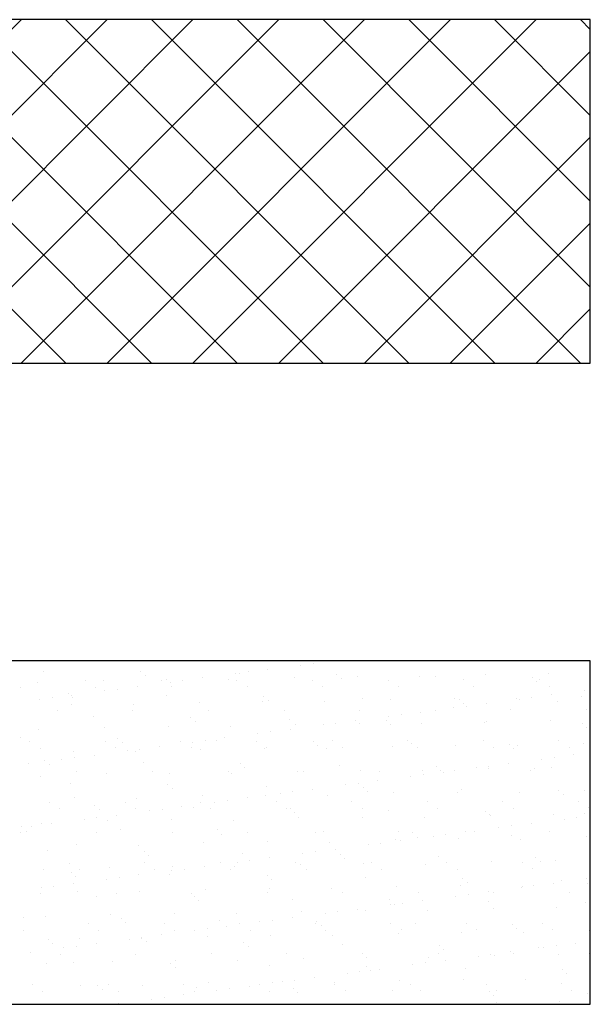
# Model space of a CAD drawing. Header units: millimetres. Extents: x -7023 to 53801, y 9849 to 33561.
# Tile 293 of 537: x 9531 to 9591, y 28863 to 28966. Entities that reach past the tile are written whole.
import ezdxf

# ---------------------------------------------------------------- set-up
doc = ezdxf.new("R2010")
doc.units = ezdxf.units.MM
doc.layers.add('.IE_podklad', color=252, linetype='Continuous')

msp = doc.modelspace()

# ---------------------------------------------------------------- linework, layer by layer
at = {"layer": '.IE_podklad'}
for p, q in [((9590.63, 28966.44), (9471.12, 28966.44)), ((9495.16, 28930.5), (9531.09, 28966.44)), ((9535.73, 28930.5), (9499.8, 28966.44)), ((9504.14, 28930.5), (9540.07, 28966.44)), ((9544.71, 28930.5), (9508.78, 28966.44)), ((9513.12, 28930.5), (9549.05, 28966.44)), ((9553.69, 28930.5), (9517.76, 28966.44)), ((9522.1, 28930.5), (9558.03, 28966.44)), ((9562.67, 28930.5), (9526.74, 28966.44)), ((9531.08, 28930.5), (9567.01, 28966.44)), ((9571.65, 28930.5), (9535.72, 28966.44)), ((9540.06, 28930.5), (9575.99, 28966.44)), ((9580.63, 28930.5), (9544.7, 28966.44)), ((9549.04, 28930.5), (9584.97, 28966.44)), ((9589.61, 28930.5), (9553.68, 28966.44)), ((9590.63, 28938.47), (9562.66, 28966.44)), ((9590.63, 28947.45), (9571.64, 28966.44)), ((9590.63, 28956.43), (9580.62, 28966.44)), ((9590.63, 28965.41), (9589.6, 28966.44)), ((9590.63, 28930.5), (9590.63, 28966.44)), ((9558.02, 28930.5), (9590.63, 28963.12)), ((9567, 28930.5), (9590.63, 28954.14)), ((9575.98, 28930.5), (9590.63, 28945.16)), ((9584.96, 28930.5), (9590.63, 28936.18)), ((9471.12, 28930.5), (9590.63, 28930.5)), ((9590.63, 28899.38), (9471.12, 28899.38)), ((9556.89, 28898.48), (9556.89, 28898.48)), ((9560.34, 28898.93), (9560.34, 28898.93)), ((9561.66, 28899.11), (9561.66, 28899.11)), ((9590.63, 28863.45), (9590.63, 28899.38)), ((9533.45, 28898.31), (9533.45, 28898.31)), ((9543.61, 28898.23), (9543.61, 28898.23)), ((9544.08, 28897.8), (9544.08, 28897.8)), ((9546.28, 28897.42), (9546.28, 28897.42)), ((9550.05, 28897.58), (9550.05, 28897.58)), ((9553.5, 28898.03), (9553.5, 28898.03)), ((9553.92, 28898), (9553.92, 28898)), ((9554.83, 28898.21), (9554.83, 28898.21)), ((9559.64, 28897.64), (9559.64, 28897.64)), ((9564.09, 28897.91), (9564.09, 28897.91)), ((9564.56, 28897.49), (9564.56, 28897.49)), ((9566.29, 28897.73), (9566.29, 28897.73)), ((9572.79, 28897.69), (9572.79, 28897.69)), ((9574.4, 28897.69), (9574.4, 28897.69)), ((9579.65, 28897.94), (9579.65, 28897.94)), ((9584.57, 28897.6), (9584.57, 28897.6)), ((9586.3, 28898.03), (9586.3, 28898.03)), ((9530.99, 28896.61), (9530.99, 28896.61)), ((9532.77, 28897.09), (9532.77, 28897.09)), ((9537.83, 28897.31), (9537.83, 28897.31)), ((9538.9, 28896.62), (9538.9, 28896.62)), ((9539.64, 28897.34), (9539.64, 28897.34)), ((9541.15, 28896.41), (9541.15, 28896.41)), ((9543.22, 28896.68), (9543.22, 28896.68)), ((9545.74, 28897.32), (9545.74, 28897.32)), ((9546.67, 28897.13), (9546.67, 28897.13)), ((9546.81, 28896.64), (9546.81, 28896.64)), ((9547.99, 28897.31), (9547.99, 28897.31)), ((9552.78, 28897.39), (9552.78, 28897.39)), ((9553.65, 28897.34), (9553.65, 28897.34)), ((9554.72, 28896.65), (9554.72, 28896.65)), ((9561.56, 28897.35), (9561.56, 28897.35)), ((9562.63, 28896.67), (9562.63, 28896.67)), ((9569.47, 28897.36), (9569.47, 28897.36)), ((9570.54, 28896.68), (9570.54, 28896.68)), ((9577.38, 28897.38), (9577.38, 28897.38)), ((9578.45, 28896.7), (9578.45, 28896.7)), ((9585.03, 28897.17), (9585.03, 28897.17)), ((9585.29, 28897.39), (9585.29, 28897.39)), ((9586.36, 28896.71), (9586.36, 28896.71)), ((9534.31, 28895.51), (9534.31, 28895.51)), ((9535.98, 28896), (9535.98, 28896)), ((9536.38, 28895.78), (9536.38, 28895.78)), ((9536.44, 28895.57), (9536.44, 28895.57)), ((9539.83, 28896.23), (9539.83, 28896.23)), ((9546.29, 28895.77), (9546.29, 28895.77)), ((9556.45, 28895.68), (9556.45, 28895.68)), ((9566.77, 28895.46), (9566.77, 28895.46)), ((9576.37, 28895.43), (9576.37, 28895.43)), ((9576.93, 28895.37), (9576.93, 28895.37)), ((9582.87, 28895.4), (9582.87, 28895.4)), ((9583.19, 28895.37), (9583.19, 28895.37)), ((9584.52, 28895.54), (9584.52, 28895.54)), ((9586.58, 28895.81), (9586.58, 28895.81)), ((9589.73, 28895.64), (9589.73, 28895.64)), ((9590.03, 28896.27), (9590.03, 28896.27)), ((9532.99, 28895.33), (9532.99, 28895.33)), ((9536.36, 28894.83), (9536.36, 28894.83)), ((9542.86, 28894.8), (9542.86, 28894.8)), ((9549.72, 28895.04), (9549.72, 28895.04)), ((9556.37, 28895.13), (9556.37, 28895.13)), ((9556.92, 28895.26), (9556.92, 28895.26)), ((9562.86, 28895.1), (9562.86, 28895.1)), ((9569.72, 28895.34), (9569.72, 28895.34)), ((9576.36, 28894.47), (9576.36, 28894.47)), ((9577.4, 28894.94), (9577.4, 28894.94)), ((9577.68, 28894.64), (9577.68, 28894.64)), ((9579.74, 28894.91), (9579.74, 28894.91)), ((9587.24, 28895.15), (9587.24, 28895.15)), ((9534.85, 28894.15), (9534.85, 28894.15)), ((9538.65, 28893.54), (9538.65, 28893.54)), ((9542.76, 28894.17), (9542.76, 28894.17)), ((9548.82, 28893.46), (9548.82, 28893.46)), ((9550.67, 28894.18), (9550.67, 28894.18)), ((9558.58, 28894.2), (9558.58, 28894.2)), ((9566.49, 28894.21), (9566.49, 28894.21)), ((9569.52, 28893.57), (9569.52, 28893.57)), ((9570.84, 28893.74), (9570.84, 28893.74)), ((9572.91, 28894.01), (9572.91, 28894.01)), ((9574.4, 28894.23), (9574.4, 28894.23)), ((9582.31, 28894.24), (9582.31, 28894.24)), ((9590.22, 28894.25), (9590.22, 28894.25)), ((9539.8, 28892.45), (9539.8, 28892.45)), ((9546.44, 28892.53), (9546.44, 28892.53)), ((9549.29, 28893.03), (9549.29, 28893.03)), ((9552.94, 28892.5), (9552.94, 28892.5)), ((9559.13, 28893.23), (9559.13, 28893.23)), ((9559.8, 28892.75), (9559.8, 28892.75)), ((9562.68, 28892.67), (9562.68, 28892.67)), ((9564, 28892.84), (9564, 28892.84)), ((9566.07, 28893.11), (9566.07, 28893.11)), ((9566.45, 28892.83), (9566.45, 28892.83)), ((9569.29, 28893.14), (9569.29, 28893.14)), ((9569.76, 28892.71), (9569.76, 28892.71)), ((9572.95, 28892.8), (9572.95, 28892.8)), ((9579.61, 28892.92), (9579.61, 28892.92)), ((9579.81, 28893.05), (9579.81, 28893.05)), ((9586.46, 28893.13), (9586.46, 28893.13)), ((9589.77, 28892.83), (9589.77, 28892.83)), ((9590.24, 28892.4), (9590.24, 28892.4)), ((9531.02, 28891.31), (9531.02, 28891.31)), ((9532.93, 28892.2), (9532.93, 28892.2)), ((9552.39, 28891.31), (9552.39, 28891.31)), ((9555.84, 28891.77), (9555.84, 28891.77)), ((9557.17, 28891.94), (9557.17, 28891.94)), ((9559.23, 28892.21), (9559.23, 28892.21)), ((9531.98, 28890.93), (9531.98, 28890.93)), ((9533.05, 28890.25), (9533.05, 28890.25)), ((9539.88, 28890.95), (9539.88, 28890.95)), ((9540.96, 28890.26), (9540.96, 28890.26)), ((9541.18, 28891.23), (9541.18, 28891.23)), ((9541.65, 28890.8), (9541.65, 28890.8)), ((9545.56, 28890.41), (9545.56, 28890.41)), ((9547.79, 28890.96), (9547.79, 28890.96)), ((9548.87, 28890.28), (9548.87, 28890.28)), ((9549.01, 28890.87), (9549.01, 28890.87)), ((9550.33, 28891.04), (9550.33, 28891.04)), ((9551.49, 28891), (9551.49, 28891)), ((9555.7, 28890.98), (9555.7, 28890.98)), ((9556.53, 28890.23), (9556.53, 28890.23)), ((9556.78, 28890.29), (9556.78, 28890.29)), ((9561.66, 28890.91), (9561.66, 28890.91)), ((9562.13, 28890.49), (9562.13, 28890.49)), ((9563.61, 28890.99), (9563.61, 28890.99)), ((9564.69, 28890.31), (9564.69, 28890.31)), ((9569.88, 28890.45), (9569.88, 28890.45)), ((9571.52, 28891), (9571.52, 28891)), ((9571.97, 28890.69), (9571.97, 28890.69)), ((9572.6, 28890.32), (9572.6, 28890.32)), ((9576.53, 28890.53), (9576.53, 28890.53)), ((9579.43, 28891.02), (9579.43, 28891.02)), ((9580.51, 28890.34), (9580.51, 28890.34)), ((9582.14, 28890.6), (9582.14, 28890.6)), ((9583.03, 28890.5), (9583.03, 28890.5)), ((9587.34, 28891.03), (9587.34, 28891.03)), ((9588.42, 28890.35), (9588.42, 28890.35)), ((9589.89, 28890.75), (9589.89, 28890.75)), ((9536.52, 28889.93), (9536.52, 28889.93)), ((9536.66, 28889.24), (9536.66, 28889.24)), ((9538.72, 28889.51), (9538.72, 28889.51)), ((9542.17, 28889.97), (9542.17, 28889.97)), ((9543.02, 28889.9), (9543.02, 28889.9)), ((9543.49, 28890.14), (9543.49, 28890.14)), ((9549.88, 28890.15), (9549.88, 28890.15)), ((9563.02, 28890.2), (9563.02, 28890.2)), ((9582.6, 28890.17), (9582.6, 28890.17)), ((9586.86, 28889.27), (9586.86, 28889.27)), ((9588.92, 28889.54), (9588.92, 28889.54)), ((9531.88, 28888.61), (9531.88, 28888.61)), ((9533.55, 28889), (9533.55, 28889)), ((9534.01, 28888.57), (9534.01, 28888.57)), ((9535.33, 28889.07), (9535.33, 28889.07)), ((9543.86, 28888.77), (9543.86, 28888.77)), ((9554.02, 28888.68), (9554.02, 28888.68)), ((9554.49, 28888.26), (9554.49, 28888.26)), ((9564.34, 28888.46), (9564.34, 28888.46)), ((9574.5, 28888.37), (9574.5, 28888.37)), ((9578.7, 28888.2), (9578.7, 28888.2)), ((9579.97, 28888.15), (9579.97, 28888.15)), ((9580.02, 28888.37), (9580.02, 28888.37)), ((9582.09, 28888.64), (9582.09, 28888.64)), ((9585.54, 28889.1), (9585.54, 28889.1)), ((9586.62, 28888.24), (9586.62, 28888.24)), ((9533.09, 28887.3), (9533.09, 28887.3)), ((9536.9, 28887.79), (9536.9, 28887.79)), ((9539.96, 28887.55), (9539.96, 28887.55)), ((9544.81, 28887.81), (9544.81, 28887.81)), ((9546.6, 28887.64), (9546.6, 28887.64)), ((9552.72, 28887.82), (9552.72, 28887.82)), ((9553.1, 28887.6), (9553.1, 28887.6)), ((9559.96, 28887.85), (9559.96, 28887.85)), ((9560.63, 28887.84), (9560.63, 28887.84)), ((9566.61, 28887.94), (9566.61, 28887.94)), ((9568.54, 28887.85), (9568.54, 28887.85)), ((9571.86, 28887.3), (9571.86, 28887.3)), ((9573.11, 28887.91), (9573.11, 28887.91)), ((9573.18, 28887.47), (9573.18, 28887.47)), ((9574.97, 28887.94), (9574.97, 28887.94)), ((9575.25, 28887.74), (9575.25, 28887.74)), ((9576.45, 28887.87), (9576.45, 28887.87)), ((9584.36, 28887.88), (9584.36, 28887.88)), ((9584.81, 28888.15), (9584.81, 28888.15)), ((9536.22, 28886.54), (9536.22, 28886.54)), ((9546.39, 28886.46), (9546.39, 28886.46)), ((9556.7, 28886.23), (9556.7, 28886.23)), ((9565.02, 28886.4), (9565.02, 28886.4)), ((9566.35, 28886.57), (9566.35, 28886.57)), ((9566.86, 28886.14), (9566.86, 28886.14)), ((9568.41, 28886.84), (9568.41, 28886.84)), ((9546.86, 28886.03), (9546.86, 28886.03)), ((9550.04, 28885.25), (9550.04, 28885.25)), ((9556.69, 28885.34), (9556.69, 28885.34)), ((9558.19, 28885.5), (9558.19, 28885.5)), ((9559.51, 28885.67), (9559.51, 28885.67)), ((9561.57, 28885.94), (9561.57, 28885.94)), ((9563.18, 28885.31), (9563.18, 28885.31)), ((9567.33, 28885.71), (9567.33, 28885.71)), ((9570.04, 28885.56), (9570.04, 28885.56)), ((9576.69, 28885.64), (9576.69, 28885.64)), ((9577.18, 28885.92), (9577.18, 28885.92)), ((9583.19, 28885.61), (9583.19, 28885.61)), ((9587.34, 28885.83), (9587.34, 28885.83)), ((9587.81, 28885.4), (9587.81, 28885.4)), ((9590.05, 28885.86), (9590.05, 28885.86)), ((9534.03, 28884.57), (9534.03, 28884.57)), ((9536.68, 28885.04), (9536.68, 28885.04)), ((9538.75, 28884.23), (9538.75, 28884.23)), ((9541.94, 28884.59), (9541.94, 28884.59)), ((9543.18, 28885.01), (9543.18, 28885.01)), ((9547.9, 28884.14), (9547.9, 28884.14)), ((9549.85, 28884.6), (9549.85, 28884.6)), ((9551.35, 28884.6), (9551.35, 28884.6)), ((9552.67, 28884.77), (9552.67, 28884.77)), ((9554.74, 28885.04), (9554.74, 28885.04)), ((9557.76, 28884.62), (9557.76, 28884.62)), ((9565.67, 28884.63), (9565.67, 28884.63)), ((9573.58, 28884.64), (9573.58, 28884.64)), ((9581.49, 28884.66), (9581.49, 28884.66)), ((9589.4, 28884.67), (9589.4, 28884.67)), ((9535.1, 28883.89), (9535.1, 28883.89)), ((9539.22, 28883.8), (9539.22, 28883.8)), ((9541.06, 28883.24), (9541.06, 28883.24)), ((9543.01, 28883.9), (9543.01, 28883.9)), ((9544.51, 28883.7), (9544.51, 28883.7)), ((9545.83, 28883.87), (9545.83, 28883.87)), ((9549.07, 28884), (9549.07, 28884)), ((9550.92, 28883.92), (9550.92, 28883.92)), ((9558.83, 28883.93), (9558.83, 28883.93)), ((9559.23, 28883.91), (9559.23, 28883.91)), ((9559.7, 28883.49), (9559.7, 28883.49)), ((9566.74, 28883.95), (9566.74, 28883.95)), ((9566.77, 28883.04), (9566.77, 28883.04)), ((9569.54, 28883.69), (9569.54, 28883.69)), ((9573.27, 28883.01), (9573.27, 28883.01)), ((9574.65, 28883.96), (9574.65, 28883.96)), ((9579.71, 28883.6), (9579.71, 28883.6)), ((9580.13, 28883.26), (9580.13, 28883.26)), ((9580.17, 28883.17), (9580.17, 28883.17)), ((9582.56, 28883.98), (9582.56, 28883.98)), ((9586.78, 28883.34), (9586.78, 28883.34)), ((9589.2, 28883), (9589.2, 28883)), ((9590.02, 28883.38), (9590.02, 28883.38)), ((9590.47, 28883.99), (9590.47, 28883.99)), ((9531.12, 28882), (9531.12, 28882)), ((9532.16, 28882.07), (9532.16, 28882.07)), ((9533.25, 28882.41), (9533.25, 28882.41)), ((9534.23, 28882.34), (9534.23, 28882.34)), ((9537.68, 28882.8), (9537.68, 28882.8)), ((9539, 28882.97), (9539, 28882.97)), ((9540.12, 28882.66), (9540.12, 28882.66)), ((9546.76, 28882.74), (9546.76, 28882.74)), ((9553.26, 28882.71), (9553.26, 28882.71)), ((9560.12, 28882.96), (9560.12, 28882.96)), ((9582.36, 28882.1), (9582.36, 28882.1)), ((9584.43, 28882.38), (9584.43, 28882.38)), ((9587.88, 28882.83), (9587.88, 28882.83)), ((9531.04, 28881.42), (9531.04, 28881.42)), ((9531.58, 28881.57), (9531.58, 28881.57)), ((9538.95, 28881.43), (9538.95, 28881.43)), ((9541.43, 28881.77), (9541.43, 28881.77)), ((9546.86, 28881.45), (9546.86, 28881.45)), ((9551.59, 28881.69), (9551.59, 28881.69)), ((9552.06, 28881.26), (9552.06, 28881.26)), ((9554.77, 28881.46), (9554.77, 28881.46)), ((9561.91, 28881.46), (9561.91, 28881.46)), ((9562.68, 28881.48), (9562.68, 28881.48)), ((9570.59, 28881.49), (9570.59, 28881.49)), ((9572.07, 28881.37), (9572.07, 28881.37)), ((9572.54, 28880.94), (9572.54, 28880.94)), ((9574.2, 28881.03), (9574.2, 28881.03)), ((9575.52, 28881.2), (9575.52, 28881.2)), ((9577.59, 28881.48), (9577.59, 28881.48)), ((9578.5, 28881.5), (9578.5, 28881.5)), ((9581.04, 28881.93), (9581.04, 28881.93)), ((9582.38, 28881.15), (9582.38, 28881.15)), ((9586.41, 28881.52), (9586.41, 28881.52)), ((9590.21, 28880.96), (9590.21, 28880.96)), ((9536.84, 28880.14), (9536.84, 28880.14)), ((9543.34, 28880.11), (9543.34, 28880.11)), ((9550.2, 28880.36), (9550.2, 28880.36)), ((9556.85, 28880.45), (9556.85, 28880.45)), ((9563.34, 28880.41), (9563.34, 28880.41)), ((9567.37, 28880.13), (9567.37, 28880.13)), ((9568.69, 28880.3), (9568.69, 28880.3)), ((9570.2, 28880.66), (9570.2, 28880.66)), ((9570.75, 28880.58), (9570.75, 28880.58)), ((9576.85, 28880.75), (9576.85, 28880.75)), ((9583.35, 28880.71), (9583.35, 28880.71)), ((9533.79, 28879.54), (9533.79, 28879.54)), ((9543.96, 28879.46), (9543.96, 28879.46)), ((9544.43, 28879.03), (9544.43, 28879.03)), ((9554.27, 28879.23), (9554.27, 28879.23)), ((9560.53, 28879.23), (9560.53, 28879.23)), ((9561.85, 28879.4), (9561.85, 28879.4)), ((9563.92, 28879.68), (9563.92, 28879.68)), ((9564.44, 28879.14), (9564.44, 28879.14)), ((9574.75, 28878.92), (9574.75, 28878.92)), ((9536.08, 28878.21), (9536.08, 28878.21)), ((9543.99, 28878.23), (9543.99, 28878.23)), ((9550.24, 28877.88), (9550.24, 28877.88)), ((9551.9, 28878.24), (9551.9, 28878.24)), ((9553.69, 28878.33), (9553.69, 28878.33)), ((9555.01, 28878.5), (9555.01, 28878.5)), ((9557.08, 28878.78), (9557.08, 28878.78)), ((9559.81, 28878.25), (9559.81, 28878.25)), ((9560.28, 28878.06), (9560.28, 28878.06)), ((9564.9, 28878.71), (9564.9, 28878.71)), ((9566.93, 28878.15), (9566.93, 28878.15)), ((9567.72, 28878.27), (9567.72, 28878.27)), ((9573.43, 28878.12), (9573.43, 28878.12)), ((9575.63, 28878.28), (9575.63, 28878.28)), ((9580.29, 28878.36), (9580.29, 28878.36)), ((9583.54, 28878.3), (9583.54, 28878.3)), ((9584.91, 28878.83), (9584.91, 28878.83)), ((9585.38, 28878.4), (9585.38, 28878.4)), ((9586.94, 28878.45), (9586.94, 28878.45)), ((9533.41, 28877.52), (9533.41, 28877.52)), ((9536.32, 28877.23), (9536.32, 28877.23)), ((9537.15, 28877.53), (9537.15, 28877.53)), ((9540.28, 28877.76), (9540.28, 28877.76)), ((9543.4, 28876.98), (9543.4, 28876.98)), ((9545.06, 28877.54), (9545.06, 28877.54)), ((9546.64, 28877), (9546.64, 28877)), ((9546.85, 28877.43), (9546.85, 28877.43)), ((9546.92, 28877.85), (9546.92, 28877.85)), ((9548.18, 28877.6), (9548.18, 28877.6)), ((9552.97, 28877.56), (9552.97, 28877.56)), ((9553.42, 28877.82), (9553.42, 28877.82)), ((9556.8, 28876.91), (9556.8, 28876.91)), ((9560.88, 28877.57), (9560.88, 28877.57)), ((9568.79, 28877.59), (9568.79, 28877.59)), ((9576.7, 28877.6), (9576.7, 28877.6)), ((9584.61, 28877.62), (9584.61, 28877.62)), ((9534.5, 28875.8), (9534.5, 28875.8)), ((9536.57, 28876.08), (9536.57, 28876.08)), ((9536.79, 28876.8), (9536.79, 28876.8)), ((9540.02, 28876.53), (9540.02, 28876.53)), ((9541.34, 28876.7), (9541.34, 28876.7)), ((9557.27, 28876.49), (9557.27, 28876.49)), ((9567.11, 28876.69), (9567.11, 28876.69)), ((9577.01, 28875.85), (9577.01, 28875.85)), ((9577.28, 28876.6), (9577.28, 28876.6)), ((9577.74, 28876.17), (9577.74, 28876.17)), ((9583.51, 28875.82), (9583.51, 28875.82)), ((9584.7, 28875.84), (9584.7, 28875.84)), ((9586.77, 28876.11), (9586.77, 28876.11)), ((9587.59, 28876.38), (9587.59, 28876.38)), ((9590.22, 28876.56), (9590.22, 28876.56)), ((9590.37, 28876.07), (9590.37, 28876.07)), ((9533.09, 28875.06), (9533.09, 28875.06)), ((9533.18, 28875.63), (9533.18, 28875.63)), ((9537, 28875.25), (9537, 28875.25)), ((9539, 28874.77), (9539, 28874.77)), ((9541, 28875.07), (9541, 28875.07)), ((9543.5, 28875.22), (9543.5, 28875.22)), ((9548.91, 28875.09), (9548.91, 28875.09)), ((9550.36, 28875.47), (9550.36, 28875.47)), ((9556.82, 28875.1), (9556.82, 28875.1)), ((9557.01, 28875.55), (9557.01, 28875.55)), ((9563.5, 28875.52), (9563.5, 28875.52)), ((9564.73, 28875.12), (9564.73, 28875.12)), ((9570.36, 28875.77), (9570.36, 28875.77)), ((9572.64, 28875.13), (9572.64, 28875.13)), ((9576.54, 28874.76), (9576.54, 28874.76)), ((9577.87, 28874.94), (9577.87, 28874.94)), ((9579.93, 28875.21), (9579.93, 28875.21)), ((9580.55, 28875.14), (9580.55, 28875.14)), ((9583.38, 28875.66), (9583.38, 28875.66)), ((9588.46, 28875.16), (9588.46, 28875.16)), ((9549.16, 28874.69), (9549.16, 28874.69)), ((9549.63, 28874.26), (9549.63, 28874.26)), ((9559.48, 28874.46), (9559.48, 28874.46)), ((9569.64, 28874.37), (9569.64, 28874.37)), ((9569.71, 28873.86), (9569.71, 28873.86)), ((9570.11, 28873.94), (9570.11, 28873.94)), ((9571.03, 28874.04), (9571.03, 28874.04)), ((9573.09, 28874.31), (9573.09, 28874.31)), ((9579.95, 28874.15), (9579.95, 28874.15)), ((9590.12, 28874.06), (9590.12, 28874.06)), ((9540.44, 28872.87), (9540.44, 28872.87)), ((9547.08, 28872.95), (9547.08, 28872.95)), ((9553.58, 28872.92), (9553.58, 28872.92)), ((9560.44, 28873.17), (9560.44, 28873.17)), ((9562.87, 28872.96), (9562.87, 28872.96)), ((9564.19, 28873.14), (9564.19, 28873.14)), ((9566.26, 28873.41), (9566.26, 28873.41)), ((9567.09, 28873.25), (9567.09, 28873.25)), ((9573.59, 28873.22), (9573.59, 28873.22)), ((9580.45, 28873.47), (9580.45, 28873.47)), ((9587.1, 28873.56), (9587.1, 28873.56)), ((9590.59, 28873.63), (9590.59, 28873.63)), ((9531.36, 28872.54), (9531.36, 28872.54)), ((9533.57, 28872.62), (9533.57, 28872.62)), ((9538.13, 28871.85), (9538.13, 28871.85)), ((9541.53, 28872.46), (9541.53, 28872.46)), ((9542, 28872.03), (9542, 28872.03)), ((9546.04, 28871.87), (9546.04, 28871.87)), ((9551.84, 28872.23), (9551.84, 28872.23)), ((9553.95, 28871.88), (9553.95, 28871.88)), ((9556.03, 28872.06), (9556.03, 28872.06)), ((9557.36, 28872.24), (9557.36, 28872.24)), ((9559.42, 28872.51), (9559.42, 28872.51)), ((9561.86, 28871.89), (9561.86, 28871.89)), ((9562.01, 28872.14), (9562.01, 28872.14)), ((9562.47, 28871.72), (9562.47, 28871.72)), ((9569.77, 28871.91), (9569.77, 28871.91)), ((9572.32, 28871.92), (9572.32, 28871.92)), ((9577.68, 28871.92), (9577.68, 28871.92)), ((9582.48, 28871.83), (9582.48, 28871.83)), ((9585.59, 28871.94), (9585.59, 28871.94)), ((9531.29, 28871.15), (9531.29, 28871.15)), ((9539.2, 28871.17), (9539.2, 28871.17)), ((9545.75, 28870.71), (9545.75, 28870.71)), ((9547.11, 28871.18), (9547.11, 28871.18)), ((9549.2, 28871.16), (9549.2, 28871.16)), ((9550.52, 28871.34), (9550.52, 28871.34)), ((9552.58, 28871.61), (9552.58, 28871.61)), ((9555.02, 28871.2), (9555.02, 28871.2)), ((9557.17, 28870.66), (9557.17, 28870.66)), ((9562.93, 28871.21), (9562.93, 28871.21)), ((9570.52, 28870.87), (9570.52, 28870.87)), ((9570.84, 28871.23), (9570.84, 28871.23)), ((9577.17, 28870.96), (9577.17, 28870.96)), ((9578.75, 28871.24), (9578.75, 28871.24)), ((9582.95, 28871.4), (9582.95, 28871.4)), ((9583.67, 28870.93), (9583.67, 28870.93)), ((9586.66, 28871.26), (9586.66, 28871.26)), ((9590.53, 28871.17), (9590.53, 28871.17)), ((9533.89, 28870.23), (9533.89, 28870.23)), ((9534.36, 28869.8), (9534.36, 28869.8)), ((9537.16, 28870.36), (9537.16, 28870.36)), ((9538.91, 28869.81), (9538.91, 28869.81)), ((9542.36, 28870.26), (9542.36, 28870.26)), ((9543.66, 28870.33), (9543.66, 28870.33)), ((9543.68, 28870.44), (9543.68, 28870.44)), ((9544.21, 28870), (9544.21, 28870)), ((9550.52, 28870.57), (9550.52, 28870.57)), ((9554.37, 28869.91), (9554.37, 28869.91)), ((9563.66, 28870.63), (9563.66, 28870.63)), ((9564.68, 28869.69), (9564.68, 28869.69)), ((9589.11, 28869.84), (9589.11, 28869.84)), ((9532.07, 28868.91), (9532.07, 28868.91)), ((9535.15, 28868.7), (9535.15, 28868.7)), ((9535.52, 28869.36), (9535.52, 28869.36)), ((9536.84, 28869.54), (9536.84, 28869.54)), ((9543.06, 28868.71), (9543.06, 28868.71)), ((9550.97, 28868.73), (9550.97, 28868.73)), ((9554.84, 28869.49), (9554.84, 28869.49)), ((9558.88, 28868.74), (9558.88, 28868.74)), ((9566.79, 28868.76), (9566.79, 28868.76)), ((9574.7, 28868.77), (9574.7, 28868.77)), ((9574.85, 28869.6), (9574.85, 28869.6)), ((9575.32, 28869.17), (9575.32, 28869.17)), ((9580.21, 28868.67), (9580.21, 28868.67)), ((9582.27, 28868.94), (9582.27, 28868.94)), ((9582.61, 28868.78), (9582.61, 28868.78)), ((9585.16, 28869.38), (9585.16, 28869.38)), ((9585.72, 28869.39), (9585.72, 28869.39)), ((9587.05, 28869.57), (9587.05, 28869.57)), ((9587.26, 28868.66), (9587.26, 28868.66)), ((9590.52, 28868.8), (9590.52, 28868.8)), ((9533.73, 28867.73), (9533.73, 28867.73)), ((9536.57, 28867.77), (9536.57, 28867.77)), ((9540.6, 28867.97), (9540.6, 28867.97)), ((9546.73, 28867.69), (9546.73, 28867.69)), ((9547.24, 28868.06), (9547.24, 28868.06)), ((9553.74, 28868.03), (9553.74, 28868.03)), ((9560.6, 28868.28), (9560.6, 28868.28)), ((9567.25, 28868.36), (9567.25, 28868.36)), ((9572.05, 28867.59), (9572.05, 28867.59)), ((9573.37, 28867.77), (9573.37, 28867.77)), ((9573.75, 28868.33), (9573.75, 28868.33)), ((9575.44, 28868.04), (9575.44, 28868.04)), ((9578.89, 28868.49), (9578.89, 28868.49)), ((9580.61, 28868.58), (9580.61, 28868.58)), ((9547.2, 28867.26), (9547.2, 28867.26)), ((9557.05, 28867.46), (9557.05, 28867.46)), ((9565.21, 28866.69), (9565.21, 28866.69)), ((9566.53, 28866.87), (9566.53, 28866.87)), ((9567.21, 28867.37), (9567.21, 28867.37)), ((9567.68, 28866.94), (9567.68, 28866.94)), ((9568.6, 28867.14), (9568.6, 28867.14)), ((9577.53, 28867.15), (9577.53, 28867.15)), ((9587.69, 28867.06), (9587.69, 28867.06)), ((9588.16, 28866.63), (9588.16, 28866.63)), ((9548.09, 28865.51), (9548.09, 28865.51)), ((9550.68, 28865.68), (9550.68, 28865.68)), ((9556, 28865.52), (9556, 28865.52)), ((9557.33, 28865.76), (9557.33, 28865.76)), ((9558.38, 28865.79), (9558.38, 28865.79)), ((9559.7, 28865.97), (9559.7, 28865.97)), ((9561.76, 28866.24), (9561.76, 28866.24)), ((9563.82, 28865.73), (9563.82, 28865.73)), ((9563.91, 28865.53), (9563.91, 28865.53)), ((9570.68, 28865.98), (9570.68, 28865.98)), ((9571.82, 28865.55), (9571.82, 28865.55)), ((9577.33, 28866.06), (9577.33, 28866.06)), ((9579.73, 28865.56), (9579.73, 28865.56)), ((9583.83, 28866.03), (9583.83, 28866.03)), ((9587.64, 28865.58), (9587.64, 28865.58)), ((9532.27, 28865.48), (9532.27, 28865.48)), ((9533.34, 28864.79), (9533.34, 28864.79)), ((9537.32, 28865.46), (9537.32, 28865.46)), ((9539.1, 28865.46), (9539.1, 28865.46)), ((9539.57, 28865.03), (9539.57, 28865.03)), ((9540.18, 28865.49), (9540.18, 28865.49)), ((9541.25, 28864.81), (9541.25, 28864.81)), ((9543.82, 28865.43), (9543.82, 28865.43)), ((9549.16, 28864.82), (9549.16, 28864.82)), ((9549.41, 28865.23), (9549.41, 28865.23)), ((9551.54, 28864.89), (9551.54, 28864.89)), ((9552.86, 28865.07), (9552.86, 28865.07)), ((9554.93, 28865.34), (9554.93, 28865.34)), ((9557.07, 28864.84), (9557.07, 28864.84)), ((9559.58, 28865.14), (9559.58, 28865.14)), ((9560.04, 28864.72), (9560.04, 28864.72)), ((9564.98, 28864.85), (9564.98, 28864.85)), ((9569.89, 28864.92), (9569.89, 28864.92)), ((9572.89, 28864.87), (9572.89, 28864.87)), ((9580.05, 28864.83), (9580.05, 28864.83)), ((9580.8, 28864.88), (9580.8, 28864.88)), ((9588.71, 28864.89), (9588.71, 28864.89)), ((9590.37, 28864.61), (9590.37, 28864.61)), ((9471.12, 28863.45), (9590.63, 28863.45)), ((9541.25, 28863.54), (9541.25, 28863.54)), ((9544.7, 28863.99), (9544.7, 28863.99)), ((9546.02, 28864.17), (9546.02, 28864.17)), ((9548.09, 28864.44), (9548.09, 28864.44)), ((9567.41, 28863.47), (9567.41, 28863.47)), ((9580.52, 28864.4), (9580.52, 28864.4)), ((9580.77, 28863.68), (9580.77, 28863.68)), ((9587.42, 28863.77), (9587.42, 28863.77))]:
    msp.add_line(p, q, dxfattribs=at)

doc.saveas('drawing.dxf')
